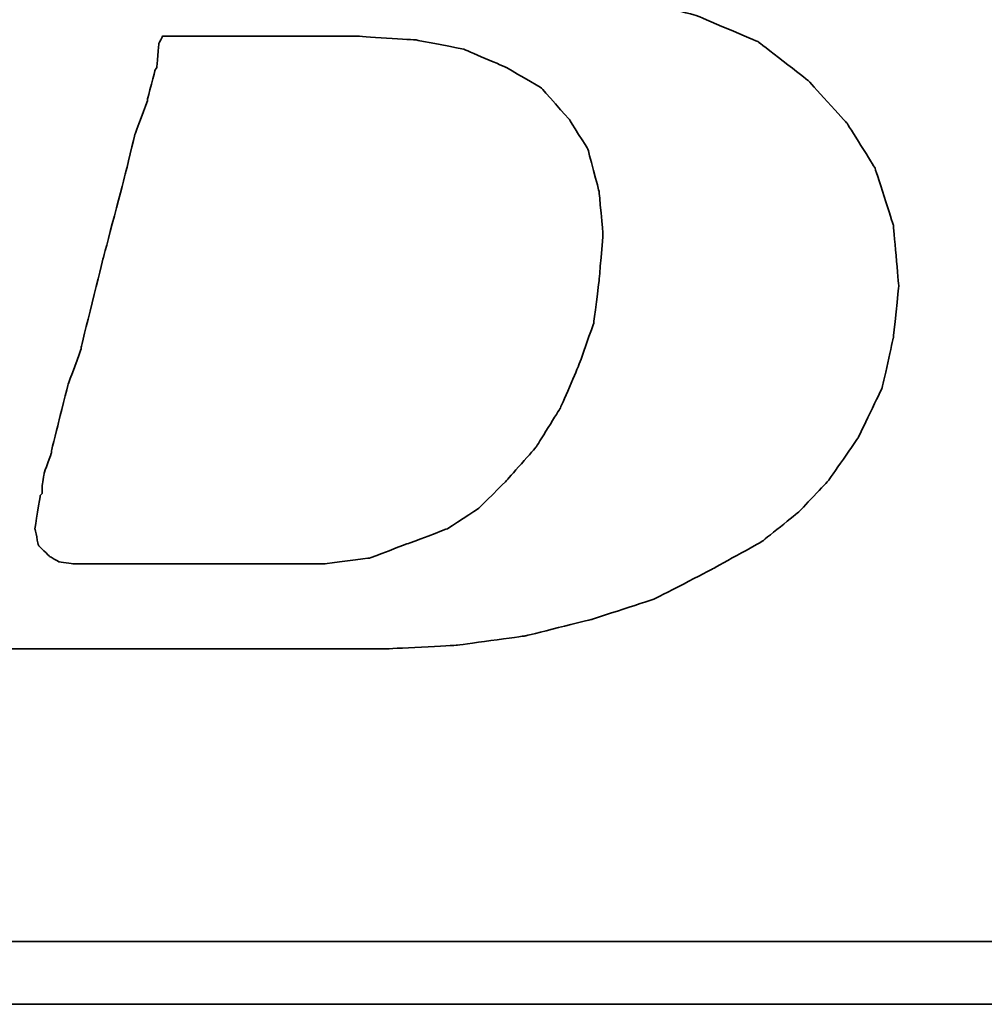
# Model space of a CAD drawing. Header units: millimetres. Extents: x 2891 to 6329, y -1599 to 860.
# Tile 543 of 620: x 5425.82 to 5429.33, y -218.38 to -214.8. Entities that reach past the tile are written whole.
import ezdxf

# ---------------------------------------------------------------- set-up
doc = ezdxf.new("R2010")
doc.units = ezdxf.units.MM
doc.layers.add('DIM', color=4, linetype='CONTINUOUS')
doc.layers.add('layer 1', color=7, linetype='CONTINUOUS')

# ---------------------------------------------------------------- blocks, each defined once
blk = doc.blocks.new('TBI MOTION logo(完整正式版)')
at = {"layer": 'layer 1', "color": 22, "lineweight": 35}
for points, knots in [([(-64.65375, -6.86375), (-64.65375, -6.86375), (-64.84375, -7.29625), (-64.84375, -7.29625), (-64.84375, -7.29625), (-64.84375, -7.29625), (-64.86875, -7.34375), (-64.86875, -7.34375), (-64.86875, -7.34375), (-64.86875, -7.34375), (-64.86875, -7.36875), (-64.86875, -7.36875), (-64.86875, -7.36875), (-64.86875, -7.36875), (-65.15375, -7.65375), (-65.15375, -7.65375), (-65.15375, -7.65375), (-65.15375, -7.65375), (-65.17875, -7.65375), (-65.17875, -7.65375), (-65.17875, -7.65375), (-65.17875, -7.65375), (-65.20375, -7.67875), (-65.20375, -7.67875), (-65.20375, -7.67875), (-65.20375, -7.67875), (-65.58875, -7.87125), (-65.58875, -7.87125), (-65.58875, -7.87125), (-65.58875, -7.87125), (-65.63375, -7.87125), (-65.63375, -7.87125), (-65.63375, -7.87125), (-65.63375, -7.87125), (-65.65875, -7.89375), (-65.65875, -7.89375), (-65.65875, -7.89375), (-65.65875, -7.89375), (-66.09375, -7.94375), (-66.09375, -7.94375), (-66.09375, -7.94375), (-66.09375, -7.94375), (-66.11375, -7.94375), (-66.11375, -7.94375), (-66.11375, -7.94375), (-66.11375, -7.94375), (-66.16375, -7.94375), (-66.16375, -7.94375), (-66.16375, -7.94375), (-66.16375, -7.94375), (-66.30875, -7.94375), (-66.30875, -7.94375), (-66.30875, -7.94375), (-66.30875, -7.94375), (-66.69375, -7.94375), (-66.69375, -7.94375), (-66.69375, -7.94375), (-66.69375, -7.94375), (-67.07375, -7.94375), (-67.07375, -7.94375), (-67.07375, -7.94375), (-67.07375, -7.94375), (-67.12375, -7.94375), (-67.12375, -7.94375), (-67.12375, -7.94375), (-67.12375, -7.94375), (-67.12375, -7.96625), (-67.12375, -7.96625), (-67.12375, -7.96625), (-67.12375, -7.96625), (-67.14875, -7.99125), (-67.14875, -7.99125), (-67.14875, -7.99125), (-67.14875, -7.99125), (-67.24375, -8.34875), (-67.24375, -8.34875), (-67.24375, -8.34875), (-67.24375, -8.34875), (-67.31375, -8.68625), (-67.31375, -8.68625), (-67.31375, -8.68625), (-67.31375, -8.68625), (-67.26875, -8.68625), (-67.26875, -8.68625), (-67.26875, -8.68625), (-67.26875, -8.68625), (-67.07375, -8.68625), (-67.07375, -8.68625), (-67.07375, -8.68625), (-67.07375, -8.68625), (-66.54875, -8.68625), (-66.54875, -8.68625), (-66.54875, -8.68625), (-66.54875, -8.68625), (-65.82625, -8.68625), (-65.82625, -8.68625), (-65.82625, -8.68625), (-65.82625, -8.68625), (-65.01375, -8.68625), (-65.01375, -8.68625), (-65.01375, -8.68625), (-65.01375, -8.68625), (-64.05375, -8.68625), (-64.05375, -8.68625), (-64.05375, -8.68625), (-64.05375, -8.68625), (-62.08375, -8.68625), (-62.08375, -8.68625), (-62.08375, -8.68625), (-62.08375, -8.68625), (-60.06875, -8.68625), (-60.06875, -8.68625), (-60.06875, -8.68625), (-60.06875, -8.68625), (-59.10875, -8.68625), (-59.10875, -8.68625), (-59.10875, -8.68625), (-59.10875, -8.68625), (-58.29375, -8.68625), (-58.29375, -8.68625), (-58.29375, -8.68625), (-58.29375, -8.68625), (-57.57375, -8.68625), (-57.57375, -8.68625), (-57.57375, -8.68625), (-57.57375, -8.68625), (-57.04875, -8.68625), (-57.04875, -8.68625), (-57.04875, -8.68625), (-57.04875, -8.68625), (-56.85375, -8.68625), (-56.85375, -8.68625), (-56.85375, -8.68625), (-56.85375, -8.68625), (-56.70875, -8.68625), (-56.70875, -8.68625), (-56.70875, -8.68625), (-56.70875, -8.68625), (-56.61375, -8.68625), (-56.61375, -8.68625), (-56.61375, -8.68625), (-56.61375, -8.68625), (-56.56875, -8.68625), (-56.56875, -8.68625), (-56.56875, -8.68625), (-56.56875, -8.68625), (-55.65375, -8.63875), (-55.65375, -8.63875), (-55.65375, -8.63875), (-55.65375, -8.63875), (-54.76875, -8.51875), (-54.76875, -8.51875), (-54.76875, -8.51875), (-54.76875, -8.51875), (-53.90375, -8.30375), (-53.90375, -8.30375), (-53.90375, -8.30375), (-53.90375, -8.30375), (-53.08875, -8.03875), (-53.08875, -8.03875), (-53.08875, -8.03875), (-53.08875, -8.03875), (-52.34375, -7.65375), (-52.34375, -7.65375), (-52.34375, -7.65375), (-52.34375, -7.65375), (-51.69875, -7.29625), (-51.69875, -7.29625), (-51.69875, -7.29625), (-51.69875, -7.29625), (-51.21875, -6.91125), (-51.21875, -6.91125), (-51.21875, -6.91125), (-51.21875, -6.91125), (-50.83375, -6.50375), (-50.83375, -6.50375), (-50.83375, -6.50375), (-50.83375, -6.50375), (-50.44875, -5.94875), (-50.44875, -5.94875), (-50.44875, -5.94875), (-50.44875, -5.94875), (-50.13875, -5.30375), (-50.13875, -5.30375), (-50.13875, -5.30375), (-50.13875, -5.30375), (-49.99375, -4.65375), (-49.99375, -4.65375), (-49.99375, -4.65375), (-49.99375, -4.65375), (-49.92375, -3.98375), (-49.92375, -3.98375), (-49.92375, -3.98375), (-49.92375, -3.98375), (-49.99375, -3.19374), (-49.99375, -3.19374), (-49.99375, -3.19374), (-49.99375, -3.19374), (-50.23374, -2.44874), (-50.23374, -2.44874), (-50.23374, -2.44874), (-50.23374, -2.44874), (-50.59375, -1.87374), (-50.59375, -1.87374), (-50.59375, -1.87374), (-50.59375, -1.87374), (-51.09875, -1.31874), (-51.09875, -1.31874), (-51.09875, -1.31874), (-51.09875, -1.31874), (-51.74375, -0.81875), (-51.74375, -0.81875), (-51.74375, -0.81875), (-51.74375, -0.81875), (-52.53875, -0.48125), (-52.53875, -0.48125), (-52.53875, -0.48125), (-52.53875, -0.48125), (-53.47375, -0.21875), (-53.47375, -0.21875), (-53.47375, -0.21875), (-53.47375, -0.21875), (-54.52875, -0.04874), (-54.52875, -0.04874), (-54.52875, -0.04874), (-54.52875, -0.04874), (-55.65375, 0.12125), (-55.65375, 0.12125), (-55.65375, 0.12125), (-55.65375, 0.12125), (-54.50375, 0.28624), (-54.50375, 0.28624), (-54.50375, 0.28624), (-54.50375, 0.28624), (-53.83375, 0.38124), (-53.83375, 0.38124), (-53.83375, 0.38124), (-53.83375, 0.38124), (-53.18375, 0.50125), (-53.18375, 0.50125), (-53.18375, 0.50125), (-53.18375, 0.50125), (-52.55875, 0.66874), (-52.55875, 0.66874), (-52.55875, 0.66874), (-52.55875, 0.66874), (-52.03375, 0.86124), (-52.03375, 0.86124), (-52.03375, 0.86124), (-52.03375, 0.86124), (-51.50374, 1.03124), (-51.50374, 1.03124), (-51.50374, 1.03124), (-51.50374, 1.03124), (-51.09875, 1.27125), (-51.09875, 1.27125), (-51.09875, 1.27125), (-51.09875, 1.27125), (-50.71375, 1.48624), (-50.71375, 1.48624), (-50.71375, 1.48624), (-50.71375, 1.48624), (-50.37625, 1.77625), (-50.37625, 1.77625), (-50.37625, 1.77625), (-50.37625, 1.77625), (-49.82375, 2.37625), (-49.82375, 2.37625), (-49.82375, 2.37625), (-49.82375, 2.37625), (-49.41875, 2.99625), (-49.41875, 2.99625), (-49.41875, 2.99625), (-49.41875, 2.99625), (-49.22375, 3.76625), (-49.22375, 3.76625), (-49.22375, 3.76625), (-49.22375, 3.76625), (-49.15375, 4.50874), (-49.15375, 4.50874), (-49.15375, 4.50874), (-49.15375, 4.50874), (-49.20375, 5.25125), (-49.20375, 5.25125), (-49.20375, 5.25125), (-49.20375, 5.25125), (-49.41875, 5.92625), (-49.41875, 5.92625), (-49.41875, 5.92625), (-49.41875, 5.92625), (-49.77875, 6.47625), (-49.77875, 6.47625), (-49.77875, 6.47625), (-49.77875, 6.47625), (-50.33125, 7.02624), (-50.33125, 7.02624), (-50.33125, 7.02624), (-50.33125, 7.02624), (-51.00125, 7.43625), (-51.00125, 7.43625), (-51.00125, 7.43625), (-51.00125, 7.43625), (-51.79375, 7.72625), (-51.79375, 7.72625), (-51.79375, 7.72625), (-51.79375, 7.72625), (-52.72875, 7.89124), (-52.72875, 7.89124), (-52.72875, 7.89124), (-52.72875, 7.89124), (-53.83375, 7.98625), (-53.83375, 7.98625), (-53.83375, 7.98625), (-53.83375, 7.98625), (-53.92875, 7.98625), (-53.92875, 7.98625), (-53.92875, 7.98625), (-53.92875, 7.98625), (-54.26375, 7.98625), (-54.26375, 7.98625), (-54.26375, 7.98625), (-54.26375, 7.98625), (-54.74375, 7.98625), (-54.74375, 7.98625), (-54.74375, 7.98625), (-54.74375, 7.98625), (-55.36875, 7.98625), (-55.36875, 7.98625), (-55.36875, 7.98625), (-55.36875, 7.98625), (-56.13375, 7.98625), (-56.13375, 7.98625), (-56.13375, 7.98625), (-56.13375, 7.98625), (-56.94875, 7.98625), (-56.94875, 7.98625), (-56.94875, 7.98625), (-56.94875, 7.98625), (-58.77625, 7.98625), (-58.77625, 7.98625), (-58.77625, 7.98625), (-58.77625, 7.98625), (-60.59875, 7.98625), (-60.59875, 7.98625), (-60.59875, 7.98625), (-60.59875, 7.98625), (-61.41375, 7.98625), (-61.41375, 7.98625), (-61.41375, 7.98625), (-61.41375, 7.98625), (-62.17875, 7.98625), (-62.17875, 7.98625), (-62.17875, 7.98625), (-62.17875, 7.98625), (-62.80375, 7.98625), (-62.80375, 7.98625), (-62.80375, 7.98625), (-62.80375, 7.98625), (-63.30625, 7.98625), (-63.30625, 7.98625), (-63.30625, 7.98625), (-63.30625, 7.98625), (-63.57375, 7.98625), (-63.57375, 7.98625), (-63.57375, 7.98625), (-63.57375, 7.98625), (-63.57375, 7.96375), (-63.57375, 7.96375), (-63.57375, 7.96375), (-63.57375, 7.96375), (-63.59875, 7.94125), (-63.59875, 7.94125), (-63.59875, 7.94125), (-63.59875, 7.94125), (-63.69375, 7.55625), (-63.69375, 7.55625), (-63.69375, 7.55625), (-63.69375, 7.55625), (-63.76375, 7.24624), (-63.76375, 7.24624), (-63.76375, 7.24624), (-63.76375, 7.24624), (-63.23875, 7.24624), (-63.23875, 7.24624), (-63.23875, 7.24624), (-63.23875, 7.24624), (-62.75875, 7.24624), (-62.75875, 7.24624), (-62.75875, 7.24624), (-62.75875, 7.24624), (-62.61125, 7.24624), (-62.61125, 7.24624), (-62.61125, 7.24624), (-62.61125, 7.24624), (-62.56625, 7.24624), (-62.56625, 7.24624), (-62.56625, 7.24624), (-62.56625, 7.24624), (-62.22875, 7.24624), (-62.22875, 7.24624), (-62.22875, 7.24624), (-62.22875, 7.24624), (-62.20375, 7.24624), (-62.20375, 7.24624), (-62.20375, 7.24624), (-62.20375, 7.24624), (-62.17875, 7.21875), (-62.17875, 7.21875), (-62.17875, 7.21875), (-62.17875, 7.21875), (-61.96375, 7.17125), (-61.96375, 7.17125), (-61.96375, 7.17125), (-61.96375, 7.17125), (-61.72375, 7.12624), (-61.72375, 7.12624), (-61.72375, 7.12624), (-61.72375, 7.12624), (-61.70375, 7.12624), (-61.70375, 7.12624), (-61.70375, 7.12624), (-61.70375, 7.12624), (-61.55875, 7.07624), (-61.55875, 7.07624), (-61.55875, 7.07624), (-61.55875, 7.07624), (-61.50875, 7.07624), (-61.50875, 7.07624), (-61.50875, 7.07624), (-61.50875, 7.07624), (-61.48375, 7.02624), (-61.48375, 7.02624), (-61.48375, 7.02624), (-61.48375, 7.02624), (-61.31875, 6.83375), (-61.31875, 6.83375), (-61.31875, 6.83375), (-61.31875, 6.83375), (-61.29375, 6.81125), (-61.29375, 6.81125), (-61.29375, 6.81125), (-61.29375, 6.81125), (-61.29375, 6.78625), (-61.29375, 6.78625), (-61.29375, 6.78625), (-61.29375, 6.78625), (-61.19875, 6.50124), (-61.19875, 6.50124), (-61.19875, 6.50124), (-61.19875, 6.50124), (-61.17375, 6.45124), (-61.17375, 6.45124), (-61.17375, 6.45124), (-61.17375, 6.45124), (-61.19875, 6.40625), (-61.19875, 6.40625), (-61.19875, 6.40625), (-61.19875, 6.40625), (-61.26875, 5.99624), (-61.26875, 5.99624), (-61.26875, 5.99624), (-61.26875, 5.99624), (-61.26875, 5.85125), (-61.26875, 5.85125), (-61.26875, 5.85125), (-61.26875, 5.85125), (-61.26875, 5.82625), (-61.26875, 5.82625), (-61.26875, 5.82625), (-61.26875, 5.82625), (-61.29375, 5.80625), (-61.29375, 5.80625), (-61.29375, 5.80625), (-61.29375, 5.80625), (-61.34125, 5.66125), (-61.34125, 5.66125), (-61.34125, 5.66125), (-61.34125, 5.66125), (-61.41375, 5.44625), (-61.41375, 5.44625), (-61.41375, 5.44625), (-61.41375, 5.44625), (-61.48375, 5.15625), (-61.48375, 5.15625), (-61.48375, 5.15625), (-61.48375, 5.15625), (-61.58375, 4.82124), (-61.58375, 4.82124), (-61.58375, 4.82124), (-61.58375, 4.82124), (-61.79875, 4.00375), (-61.79875, 4.00375), (-61.79875, 4.00375), (-61.79875, 4.00375), (-62.05875, 2.99625), (-62.05875, 2.99625), (-62.05875, 2.99625), (-62.05875, 2.99625), (-62.34875, 1.91625), (-62.34875, 1.91625), (-62.34875, 1.91625), (-62.34875, 1.91625), (-62.97375, -0.41124), (-62.97375, -0.41124), (-62.97375, -0.41124), (-62.97375, -0.41124), (-63.59875, -2.75875), (-63.59875, -2.75875), (-63.59875, -2.75875), (-63.59875, -2.75875), (-63.88375, -3.86374), (-63.88375, -3.86374), (-63.88375, -3.86374), (-63.88375, -3.86374), (-64.14875, -4.82374), (-64.14875, -4.82374), (-64.14875, -4.82374), (-64.14875, -4.82374), (-64.36375, -5.64125), (-64.36375, -5.64125), (-64.36375, -5.64125), (-64.36375, -5.64125), (-64.43625, -5.97625), (-64.43625, -5.97625), (-64.43625, -5.97625), (-64.43625, -5.97625), (-64.50875, -6.28625), (-64.50875, -6.28625), (-64.50875, -6.28625), (-64.50875, -6.28625), (-64.50875, -6.30875), (-64.50875, -6.30875), (-64.50875, -6.30875), (-64.50875, -6.30875), (-64.57875, -6.50375), (-64.57875, -6.50375), (-64.57875, -6.50375), (-64.57875, -6.50375), (-64.62875, -6.69625), (-64.62875, -6.69625), (-64.62875, -6.69625), (-64.62875, -6.69625), (-64.62875, -6.76875), (-64.62875, -6.76875), (-64.62875, -6.76875), (-64.62875, -6.76875), (-64.62875, -6.81375), (-64.62875, -6.81375), (-64.62875, -6.81375), (-64.62875, -6.81375), (-64.62875, -6.83875), (-64.62875, -6.83875), (-64.62875, -6.83875), (-64.62875, -6.83875), (-64.65375, -6.86375), (-64.65375, -6.86375)], [0, 0, 0, 0, 0.00719424, 0.00719424, 0.00719424, 0.00719425, 0.01438849, 0.01438849, 0.01438849, 0.0143885, 0.02158273, 0.02158273, 0.02158273, 0.02158274, 0.02877698, 0.02877698, 0.02877698, 0.02877699, 0.03597122, 0.03597122, 0.03597122, 0.03597123, 0.04316547, 0.04316547, 0.04316547, 0.04316548, 0.05035971, 0.05035971, 0.05035971, 0.05035972, 0.05755396, 0.05755396, 0.05755396, 0.05755397, 0.0647482, 0.0647482, 0.0647482, 0.06474821, 0.07194245, 0.07194245, 0.07194245, 0.07194246, 0.07913669, 0.07913669, 0.07913669, 0.0791367, 0.08633094, 0.08633094, 0.08633094, 0.08633095, 0.09352518, 0.09352518, 0.09352518, 0.09352519, 0.10071942, 0.10071942, 0.10071942, 0.10071943, 0.10791367, 0.10791367, 0.10791367, 0.10791368, 0.11510791, 0.11510791, 0.11510791, 0.11510792, 0.12230216, 0.12230216, 0.12230216, 0.12230217, 0.1294964, 0.1294964, 0.1294964, 0.12949641, 0.13669065, 0.13669065, 0.13669065, 0.13669066, 0.14388489, 0.14388489, 0.14388489, 0.1438849, 0.15107914, 0.15107914, 0.15107914, 0.15107915, 0.15827338, 0.15827338, 0.15827338, 0.15827339, 0.16546763, 0.16546763, 0.16546763, 0.16546764, 0.17266187, 0.17266187, 0.17266187, 0.17266188, 0.17985612, 0.17985612, 0.17985612, 0.17985613, 0.18705036, 0.18705036, 0.18705036, 0.18705037, 0.1942446, 0.1942446, 0.1942446, 0.19424461, 0.20143885, 0.20143885, 0.20143885, 0.20143886, 0.20863309, 0.20863309, 0.20863309, 0.2086331, 0.21582734, 0.21582734, 0.21582734, 0.21582735, 0.22302158, 0.22302158, 0.22302158, 0.22302159, 0.23021583, 0.23021583, 0.23021583, 0.23021584, 0.23741007, 0.23741007, 0.23741007, 0.23741008, 0.24460432, 0.24460432, 0.24460432, 0.24460433, 0.25179856, 0.25179856, 0.25179856, 0.25179857, 0.25899281, 0.25899281, 0.25899281, 0.25899282, 0.26618705, 0.26618705, 0.26618705, 0.26618706, 0.27338129, 0.27338129, 0.27338129, 0.2733813, 0.28057554, 0.28057554, 0.28057554, 0.28057555, 0.28776978, 0.28776978, 0.28776978, 0.28776979, 0.29496403, 0.29496403, 0.29496403, 0.29496404, 0.30215827, 0.30215827, 0.30215827, 0.30215828, 0.30935252, 0.30935252, 0.30935252, 0.30935253, 0.31654676, 0.31654676, 0.31654676, 0.31654677, 0.32374101, 0.32374101, 0.32374101, 0.32374102, 0.33093525, 0.33093525, 0.33093525, 0.33093526, 0.3381295, 0.3381295, 0.3381295, 0.33812951, 0.34532374, 0.34532374, 0.34532374, 0.34532375, 0.35251799, 0.35251799, 0.35251799, 0.352518, 0.35971223, 0.35971223, 0.35971223, 0.35971224, 0.36690647, 0.36690647, 0.36690647, 0.36690648, 0.37410072, 0.37410072, 0.37410072, 0.37410073, 0.38129496, 0.38129496, 0.38129496, 0.38129497, 0.38848921, 0.38848921, 0.38848921, 0.38848922, 0.39568345, 0.39568345, 0.39568345, 0.39568346, 0.4028777, 0.4028777, 0.4028777, 0.40287771, 0.41007194, 0.41007194, 0.41007194, 0.41007195, 0.41726619, 0.41726619, 0.41726619, 0.4172662, 0.42446043, 0.42446043, 0.42446043, 0.42446044, 0.43165468, 0.43165468, 0.43165468, 0.43165469, 0.43884892, 0.43884892, 0.43884892, 0.43884893, 0.44604317, 0.44604317, 0.44604317, 0.44604318, 0.45323741, 0.45323741, 0.45323741, 0.45323742, 0.46043165, 0.46043165, 0.46043165, 0.46043166, 0.4676259, 0.4676259, 0.4676259, 0.46762591, 0.47482014, 0.47482014, 0.47482014, 0.47482015, 0.48201439, 0.48201439, 0.48201439, 0.4820144, 0.48920863, 0.48920863, 0.48920863, 0.48920864, 0.49640288, 0.49640288, 0.49640288, 0.49640289, 0.50359712, 0.50359712, 0.50359712, 0.50359713, 0.51079137, 0.51079137, 0.51079137, 0.51079138, 0.51798561, 0.51798561, 0.51798561, 0.51798562, 0.52517986, 0.52517986, 0.52517986, 0.52517987, 0.5323741, 0.5323741, 0.5323741, 0.53237411, 0.53956835, 0.53956835, 0.53956835, 0.53956836, 0.54676259, 0.54676259, 0.54676259, 0.5467626, 0.55395683, 0.55395683, 0.55395683, 0.55395684, 0.56115108, 0.56115108, 0.56115108, 0.56115109, 0.56834532, 0.56834532, 0.56834532, 0.56834533, 0.57553957, 0.57553957, 0.57553957, 0.57553958, 0.58273381, 0.58273381, 0.58273381, 0.58273382, 0.58992806, 0.58992806, 0.58992806, 0.58992807, 0.5971223, 0.5971223, 0.5971223, 0.59712231, 0.60431655, 0.60431655, 0.60431655, 0.60431656, 0.61151079, 0.61151079, 0.61151079, 0.6115108, 0.61870504, 0.61870504, 0.61870504, 0.61870505, 0.62589928, 0.62589928, 0.62589928, 0.62589929, 0.63309353, 0.63309353, 0.63309353, 0.63309354, 0.64028777, 0.64028777, 0.64028777, 0.64028778, 0.64748201, 0.64748201, 0.64748201, 0.64748202, 0.65467626, 0.65467626, 0.65467626, 0.65467627, 0.6618705, 0.6618705, 0.6618705, 0.66187051, 0.66906475, 0.66906475, 0.66906475, 0.66906476, 0.67625899, 0.67625899, 0.67625899, 0.676259, 0.68345324, 0.68345324, 0.68345324, 0.68345325, 0.69064748, 0.69064748, 0.69064748, 0.69064749, 0.69784173, 0.69784173, 0.69784173, 0.69784174, 0.70503597, 0.70503597, 0.70503597, 0.70503598, 0.71223022, 0.71223022, 0.71223022, 0.71223023, 0.71942446, 0.71942446, 0.71942446, 0.71942447, 0.72661871, 0.72661871, 0.72661871, 0.72661872, 0.73381295, 0.73381295, 0.73381295, 0.73381296, 0.74100719, 0.74100719, 0.74100719, 0.7410072, 0.74820144, 0.74820144, 0.74820144, 0.74820145, 0.75539568, 0.75539568, 0.75539568, 0.75539569, 0.76258993, 0.76258993, 0.76258993, 0.76258994, 0.76978417, 0.76978417, 0.76978417, 0.76978418, 0.77697842, 0.77697842, 0.77697842, 0.77697843, 0.78417266, 0.78417266, 0.78417266, 0.78417267, 0.79136691, 0.79136691, 0.79136691, 0.79136692, 0.79856115, 0.79856115, 0.79856115, 0.79856116, 0.8057554, 0.8057554, 0.8057554, 0.80575541, 0.81294964, 0.81294964, 0.81294964, 0.81294965, 0.82014388, 0.82014388, 0.82014388, 0.82014389, 0.82733813, 0.82733813, 0.82733813, 0.82733814, 0.83453237, 0.83453237, 0.83453237, 0.83453238, 0.84172662, 0.84172662, 0.84172662, 0.84172663, 0.84892086, 0.84892086, 0.84892086, 0.84892087, 0.85611511, 0.85611511, 0.85611511, 0.85611512, 0.86330935, 0.86330935, 0.86330935, 0.86330936, 0.8705036, 0.8705036, 0.8705036, 0.87050361, 0.87769784, 0.87769784, 0.87769784, 0.87769785, 0.88489209, 0.88489209, 0.88489209, 0.8848921, 0.89208633, 0.89208633, 0.89208633, 0.89208634, 0.89928058, 0.89928058, 0.89928058, 0.89928059, 0.90647482, 0.90647482, 0.90647482, 0.90647483, 0.91366906, 0.91366906, 0.91366906, 0.91366907, 0.92086331, 0.92086331, 0.92086331, 0.92086332, 0.92805755, 0.92805755, 0.92805755, 0.92805756, 0.9352518, 0.9352518, 0.9352518, 0.93525181, 0.94244604, 0.94244604, 0.94244604, 0.94244605, 0.94964029, 0.94964029, 0.94964029, 0.9496403, 0.95683453, 0.95683453, 0.95683453, 0.95683454, 0.96402878, 0.96402878, 0.96402878, 0.96402879, 0.97122302, 0.97122302, 0.97122302, 0.97122303, 0.97841727, 0.97841727, 0.97841727, 0.97841728, 0.98561151, 0.98561151, 0.98561151, 0.98561152, 0.99280576, 0.99280576, 0.99280576, 0.99280577, 1, 1, 1, 1]), ([(-61.03125, -6.57375), (-61.03125, -6.57375), (-61.03125, -6.67125), (-61.03125, -6.67125), (-61.03125, -6.67125), (-61.03125, -6.67125), (-61.05375, -6.69625), (-61.05375, -6.69625), (-61.05375, -6.69625), (-61.05375, -6.69625), (-61.12375, -7.12875), (-61.12375, -7.12875), (-61.12375, -7.12875), (-61.12375, -7.12875), (-61.07875, -7.34375), (-61.07875, -7.34375), (-61.07875, -7.34375), (-61.07875, -7.34375), (-60.93375, -7.48875), (-60.93375, -7.48875), (-60.93375, -7.48875), (-60.93375, -7.48875), (-60.81375, -7.55625), (-60.81375, -7.55625), (-60.81375, -7.55625), (-60.81375, -7.55625), (-60.62375, -7.58375), (-60.62375, -7.58375), (-60.62375, -7.58375), (-60.62375, -7.58375), (-60.30875, -7.58375), (-60.30875, -7.58375), (-60.30875, -7.58375), (-60.30875, -7.58375), (-59.97375, -7.58375), (-59.97375, -7.58375), (-59.97375, -7.58375), (-59.97375, -7.58375), (-59.87875, -7.58375), (-59.87875, -7.58375), (-59.87875, -7.58375), (-59.87875, -7.58375), (-59.63625, -7.58375), (-59.63625, -7.58375), (-59.63625, -7.58375), (-59.63625, -7.58375), (-58.96875, -7.58375), (-58.96875, -7.58375), (-58.96875, -7.58375), (-58.96875, -7.58375), (-58.29375, -7.58375), (-58.29375, -7.58375), (-58.29375, -7.58375), (-58.29375, -7.58375), (-58.05375, -7.58375), (-58.05375, -7.58375), (-58.05375, -7.58375), (-58.05375, -7.58375), (-57.98375, -7.58375), (-57.98375, -7.58375), (-57.98375, -7.58375), (-57.98375, -7.58375), (-57.35875, -7.58375), (-57.35875, -7.58375), (-57.35875, -7.58375), (-57.35875, -7.58375), (-56.78375, -7.50875), (-56.78375, -7.50875), (-56.78375, -7.50875), (-56.78375, -7.50875), (-56.27875, -7.31875), (-56.27875, -7.31875), (-56.27875, -7.31875), (-56.27875, -7.31875), (-55.77375, -7.12875), (-55.77375, -7.12875), (-55.77375, -7.12875), (-55.77375, -7.12875), (-55.36875, -6.86375), (-55.36875, -6.86375), (-55.36875, -6.86375), (-55.36875, -6.86375), (-55.00875, -6.50375), (-55.00875, -6.50375), (-55.00875, -6.50375), (-55.00875, -6.50375), (-54.62375, -6.06875), (-54.62375, -6.06875), (-54.62375, -6.06875), (-54.62375, -6.06875), (-54.31375, -5.56875), (-54.31375, -5.56875), (-54.31375, -5.56875), (-54.31375, -5.56875), (-54.07375, -5.01625), (-54.07375, -5.01625), (-54.07375, -5.01625), (-54.07375, -5.01625), (-53.87875, -4.46374), (-53.87875, -4.46374), (-53.87875, -4.46374), (-53.87875, -4.46374), (-53.80875, -3.91375), (-53.80875, -3.91375), (-53.80875, -3.91375), (-53.80875, -3.91375), (-53.75875, -3.31375), (-53.75875, -3.31375), (-53.75875, -3.31375), (-53.75875, -3.31375), (-53.80875, -2.75875), (-53.80875, -2.75875), (-53.80875, -2.75875), (-53.80875, -2.75875), (-53.95375, -2.20875), (-53.95375, -2.20875), (-53.95375, -2.20875), (-53.95375, -2.20875), (-54.19375, -1.82625), (-54.19375, -1.82625), (-54.19375, -1.82625), (-54.19375, -1.82625), (-54.55375, -1.41875), (-54.55375, -1.41875), (-54.55375, -1.41875), (-54.55375, -1.41875), (-55.00875, -1.15125), (-55.00875, -1.15125), (-55.00875, -1.15125), (-55.00875, -1.15125), (-55.56125, -0.91375), (-55.56125, -0.91375), (-55.56125, -0.91375), (-55.56125, -0.91375), (-56.18125, -0.79375), (-56.18125, -0.79375), (-56.18125, -0.79375), (-56.18125, -0.79375), (-56.94875, -0.74374), (-56.94875, -0.74374), (-56.94875, -0.74374), (-56.94875, -0.74374), (-56.99875, -0.74374), (-56.99875, -0.74374), (-56.99875, -0.74374), (-56.99875, -0.74374), (-57.09375, -0.74374), (-57.09375, -0.74374), (-57.09375, -0.74374), (-57.09375, -0.74374), (-57.38375, -0.74374), (-57.38375, -0.74374), (-57.38375, -0.74374), (-57.38375, -0.74374), (-57.76875, -0.74374), (-57.76875, -0.74374), (-57.76875, -0.74374), (-57.76875, -0.74374), (-58.24625, -0.74374), (-58.24625, -0.74374), (-58.24625, -0.74374), (-58.24625, -0.74374), (-58.72875, -0.74374), (-58.72875, -0.74374), (-58.72875, -0.74374), (-58.72875, -0.74374), (-59.20875, -0.74374), (-59.20875, -0.74374), (-59.20875, -0.74374), (-59.20875, -0.74374), (-59.46875, -0.74374), (-59.46875, -0.74374), (-59.46875, -0.74374), (-59.46875, -0.74374), (-59.51625, -0.83875), (-59.51625, -0.83875), (-59.51625, -0.83875), (-59.51625, -0.83875), (-59.54375, -1.15125), (-59.54375, -1.15125), (-59.54375, -1.15125), (-59.54375, -1.15125), (-59.56375, -1.17874), (-59.56375, -1.17874), (-59.56375, -1.17874), (-59.56375, -1.17874), (-59.66375, -1.55875), (-59.66375, -1.55875), (-59.66375, -1.55875), (-59.66375, -1.55875), (-59.66375, -1.58375), (-59.66375, -1.58375), (-59.66375, -1.58375), (-59.66375, -1.58375), (-59.82875, -2.01874), (-59.82875, -2.01874), (-59.82875, -2.01874), (-59.82875, -2.01874), (-59.94875, -2.52125), (-59.94875, -2.52125), (-59.94875, -2.52125), (-59.94875, -2.52125), (-60.23875, -3.62375), (-60.23875, -3.62375), (-60.23875, -3.62375), (-60.23875, -3.62375), (-60.52375, -4.77624), (-60.52375, -4.77624), (-60.52375, -4.77624), (-60.52375, -4.77624), (-60.52375, -4.79874), (-60.52375, -4.79874), (-60.52375, -4.79874), (-60.52375, -4.79874), (-60.69125, -5.25375), (-60.69125, -5.25375), (-60.69125, -5.25375), (-60.69125, -5.25375), (-60.81375, -5.73625), (-60.81375, -5.73625), (-60.81375, -5.73625), (-60.81375, -5.73625), (-60.90875, -6.11875), (-60.90875, -6.11875), (-60.90875, -6.11875), (-60.90875, -6.11875), (-60.90875, -6.14375), (-60.90875, -6.14375), (-60.90875, -6.14375), (-60.90875, -6.14375), (-61.00375, -6.40875), (-61.00375, -6.40875), (-61.00375, -6.40875), (-61.00375, -6.40875), (-61.03125, -6.57375), (-61.03125, -6.57375)], [0, 0, 0, 0, 0.01694915, 0.01694915, 0.01694915, 0.01694916, 0.03389831, 0.03389831, 0.03389831, 0.03389832, 0.05084746, 0.05084746, 0.05084746, 0.05084747, 0.06779661, 0.06779661, 0.06779661, 0.06779662, 0.08474576, 0.08474576, 0.08474576, 0.08474577, 0.10169492, 0.10169492, 0.10169492, 0.10169493, 0.11864407, 0.11864407, 0.11864407, 0.11864408, 0.13559322, 0.13559322, 0.13559322, 0.13559323, 0.15254237, 0.15254237, 0.15254237, 0.15254238, 0.16949153, 0.16949153, 0.16949153, 0.16949154, 0.18644068, 0.18644068, 0.18644068, 0.18644069, 0.20338983, 0.20338983, 0.20338983, 0.20338984, 0.22033898, 0.22033898, 0.22033898, 0.22033899, 0.23728814, 0.23728814, 0.23728814, 0.23728815, 0.25423729, 0.25423729, 0.25423729, 0.2542373, 0.27118644, 0.27118644, 0.27118644, 0.27118645, 0.28813559, 0.28813559, 0.28813559, 0.2881356, 0.30508475, 0.30508475, 0.30508475, 0.30508476, 0.3220339, 0.3220339, 0.3220339, 0.32203391, 0.33898305, 0.33898305, 0.33898305, 0.33898306, 0.3559322, 0.3559322, 0.3559322, 0.35593221, 0.37288136, 0.37288136, 0.37288136, 0.37288137, 0.38983051, 0.38983051, 0.38983051, 0.38983052, 0.40677966, 0.40677966, 0.40677966, 0.40677967, 0.42372881, 0.42372881, 0.42372881, 0.42372882, 0.44067797, 0.44067797, 0.44067797, 0.44067798, 0.45762712, 0.45762712, 0.45762712, 0.45762713, 0.47457627, 0.47457627, 0.47457627, 0.47457628, 0.49152542, 0.49152542, 0.49152542, 0.49152543, 0.50847458, 0.50847458, 0.50847458, 0.50847459, 0.52542373, 0.52542373, 0.52542373, 0.52542374, 0.54237288, 0.54237288, 0.54237288, 0.54237289, 0.55932203, 0.55932203, 0.55932203, 0.55932204, 0.57627119, 0.57627119, 0.57627119, 0.5762712, 0.59322034, 0.59322034, 0.59322034, 0.59322035, 0.61016949, 0.61016949, 0.61016949, 0.6101695, 0.62711864, 0.62711864, 0.62711864, 0.62711865, 0.6440678, 0.6440678, 0.6440678, 0.64406781, 0.66101695, 0.66101695, 0.66101695, 0.66101696, 0.6779661, 0.6779661, 0.6779661, 0.67796611, 0.69491525, 0.69491525, 0.69491525, 0.69491526, 0.71186441, 0.71186441, 0.71186441, 0.71186442, 0.72881356, 0.72881356, 0.72881356, 0.72881357, 0.74576271, 0.74576271, 0.74576271, 0.74576272, 0.76271186, 0.76271186, 0.76271186, 0.76271187, 0.77966102, 0.77966102, 0.77966102, 0.77966103, 0.79661017, 0.79661017, 0.79661017, 0.79661018, 0.81355932, 0.81355932, 0.81355932, 0.81355933, 0.83050847, 0.83050847, 0.83050847, 0.83050848, 0.84745763, 0.84745763, 0.84745763, 0.84745764, 0.86440678, 0.86440678, 0.86440678, 0.86440679, 0.88135593, 0.88135593, 0.88135593, 0.88135594, 0.89830508, 0.89830508, 0.89830508, 0.89830509, 0.91525424, 0.91525424, 0.91525424, 0.91525425, 0.93220339, 0.93220339, 0.93220339, 0.9322034, 0.94915254, 0.94915254, 0.94915254, 0.94915255, 0.96610169, 0.96610169, 0.96610169, 0.9661017, 0.98305085, 0.98305085, 0.98305085, 0.98305086, 1, 1, 1, 1]), ([(75.90875, -9.47875), (75.90875, -9.47875), (75.90875, -12.28625), (75.90875, -12.28625), (75.90875, -12.28625), (75.90875, -12.28625), (75.90875, -12.47875), (75.90875, -12.47875), (75.90875, -12.47875), (75.90875, -12.47875), (75.71625, -12.47875), (75.71625, -12.47875), (75.71625, -12.47875), (75.71625, -12.47875), (-88.32875, -12.47875), (-88.32875, -12.47875), (-88.32875, -12.47875), (-88.32875, -12.47875), (-88.32875, -13.29375), (-88.32875, -13.29375), (-88.32875, -13.29375), (-88.32875, -13.29375), (82.89125, -13.29375), (82.89125, -13.29375), (82.89125, -13.29375), (82.89125, -13.29375), (75.90875, -9.47875), (75.90875, -9.47875)], [0, 0, 0, 0, 0.14285714, 0.14285714, 0.14285714, 0.14285715, 0.28571429, 0.28571429, 0.28571429, 0.2857143, 0.42857143, 0.42857143, 0.42857143, 0.42857144, 0.57142857, 0.57142857, 0.57142857, 0.57142858, 0.71428571, 0.71428571, 0.71428571, 0.71428572, 0.85714286, 0.85714286, 0.85714286, 0.85714287, 1, 1, 1, 1])]:
    blk.add_open_spline(points, degree=3, knots=knots, dxfattribs=at)

msp = doc.modelspace()

# ---------------------------------------------------------------- block references
at = {"layer": 'DIM', "color": 7, "xscale": 0.2802190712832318, "yscale": 0.2802190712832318, "zscale": 0.2802190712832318}
msp.add_blockref('TBI MOTION logo(完整正式版)', (5443.0083, -214.6534), dxfattribs=at)

doc.saveas('drawing.dxf')
